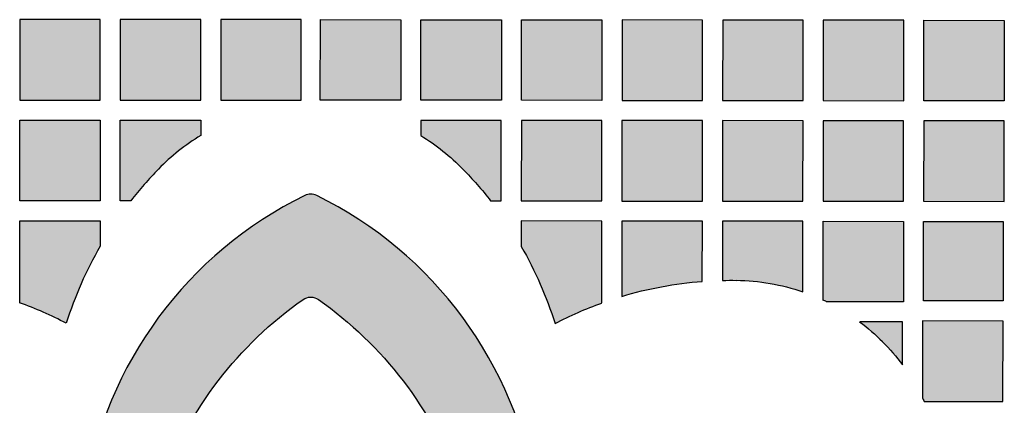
# Model space of a CAD drawing. Header units: millimetres. Extents: x -3873 to -97, y 912 to 4165.
# Tile 642 of 656: x -386 to -239, y 3995 to 4052. Entities that reach past the tile are written whole.
import ezdxf

# ---------------------------------------------------------------- set-up
doc = ezdxf.new("R2010")
doc.units = ezdxf.units.MM
doc.layers.add('pattern', color=7, linetype='Continuous', true_color=0x000000)

msp = doc.modelspace()

# ---------------------------------------------------------------- hatches: boundary and pattern name
at = {"layer": 'pattern'}
for points in [[(-374.24, 4040.18), (-374.24, 4052.18), (-386.24, 4052.18), (-386.24, 4040.18)], [(-371.24, 4040.18), (-359.24, 4040.18), (-359.24, 4052.18), (-371.24, 4052.18)], [(-344.24, 4040.18), (-344.24, 4052.18), (-356.24, 4052.18), (-356.24, 4040.18)], [(-341.41, 4040.18), (-341.4, 4052.18), (-329.4, 4052.16), (-329.41, 4040.16)], [(-314.41, 4040.15), (-326.41, 4040.16), (-326.4, 4052.16), (-314.4, 4052.15)], [(-311.41, 4040.15), (-311.4, 4052.15), (-299.4, 4052.13), (-299.41, 4040.14)], [(-296.4, 4052.13), (-296.41, 4040.13), (-284.41, 4040.12), (-284.4, 4052.12)], [(-281.4, 4052.12), (-281.41, 4040.12), (-269.41, 4040.11), (-269.4, 4052.11)], [(-266.41, 4040.1), (-254.41, 4040.09), (-254.4, 4052.09), (-266.4, 4052.1)], [(-251.41, 4040.09), (-251.4, 4052.09), (-239.4, 4052.08), (-239.41, 4040.08)], [(-374.24, 4025.18), (-386.24, 4025.18), (-386.24, 4037.18), (-374.24, 4037.18)], [(-359.24, 4034.9), (-360.09, 4034.37), (-360.92, 4033.81), (-361.74, 4033.22), (-362.54, 4032.6), (-363.32, 4031.96), (-364.08, 4031.3), (-364.81, 4030.61), (-365.53, 4029.9), (-366.61, 4028.76), (-367.66, 4027.59), (-368.67, 4026.4), (-369.66, 4025.18), (-371.24, 4025.18), (-371.24, 4037.18), (-359.24, 4037.18)], [(-326.42, 4034.89), (-325.57, 4034.35), (-324.74, 4033.79), (-323.92, 4033.2), (-323.12, 4032.58), (-322.34, 4031.94), (-321.58, 4031.28), (-320.85, 4030.59), (-320.14, 4029.88), (-319.06, 4028.74), (-318.01, 4027.57), (-316.99, 4026.37), (-316.01, 4025.15), (-314.43, 4025.15), (-314.42, 4037.15), (-326.42, 4037.16)], [(-311.43, 4025.15), (-299.43, 4025.14), (-299.42, 4037.13), (-311.42, 4037.15)], [(-296.42, 4037.13), (-296.43, 4025.13), (-284.43, 4025.12), (-284.42, 4037.12)], [(-281.42, 4037.12), (-281.43, 4025.12), (-269.43, 4025.11), (-269.42, 4037.11)], [(-266.42, 4037.1), (-266.43, 4025.1), (-254.43, 4025.09), (-254.42, 4037.09)], [(-251.42, 4037.09), (-251.43, 4025.09), (-239.43, 4025.08), (-239.42, 4037.08)], [(-341.69, 4010.43), (-340.81, 4009.8), (-339.94, 4009.15), (-339.08, 4008.49), (-338.23, 4007.8), (-337.4, 4007.1), (-336.57, 4006.38), (-335.76, 4005.65), (-334.96, 4004.89), (-334.17, 4004.12), (-333.4, 4003.34), (-332.64, 4002.54), (-331.89, 4001.72), (-331.16, 4000.89), (-330.45, 4000.04), (-329.75, 3999.18), (-329.07, 3998.31), (-328.41, 3997.43), (-327.77, 3996.53), (-327.14, 3995.62), (-326.53, 3994.7), (-325.94, 3993.76), (-325.36, 3992.82), (-324.81, 3991.87), (-324.27, 3990.91), (-323.76, 3989.94), (-323.26, 3988.96), (-322.79, 3987.97), (-322.33, 3986.98), (-321.89, 3985.98), (-321.48, 3984.97), (-321.08, 3983.96), (-320.7, 3982.95), (-320.44, 3982.18), (-320.19, 3981.41), (-319.97, 3980.63), (-319.76, 3979.83), (-319.57, 3979.03), (-319.41, 3978.22), (-319.26, 3977.4), (-319.14, 3976.58), (-319.03, 3975.75), (-318.95, 3974.92), (-318.89, 3974.08), (-318.85, 3973.24), (-318.84, 3972.4), (-318.85, 3971.56), (-318.88, 3970.72), (-318.93, 3969.88), (-319, 3969.04), (-319.1, 3968.2), (-319.22, 3967.37), (-319.36, 3966.54), (-319.53, 3965.72), (-319.71, 3964.9), (-319.92, 3964.09), (-320.15, 3963.28), (-320.39, 3962.49), (-320.66, 3961.7), (-320.95, 3960.93), (-321.25, 3960.16), (-321.58, 3959.41), (-321.92, 3958.67), (-322.28, 3957.94), (-322.66, 3957.23), (-322.67, 3957.21), (-322.68, 3957.19), (-322.68, 3957.18), (-322.69, 3957.16), (-322.7, 3957.14), (-322.71, 3957.12), (-322.71, 3957.11), (-322.72, 3957.09), (-322.73, 3957.07), (-322.73, 3957.05), (-322.74, 3957.03), (-322.74, 3957.01), (-322.75, 3956.99), (-322.75, 3956.97), (-322.76, 3956.95), (-322.76, 3956.93), (-322.77, 3956.91), (-322.77, 3956.89), (-322.77, 3956.87), (-322.77, 3956.85), (-322.78, 3956.83), (-322.78, 3956.81), (-322.78, 3956.79), (-322.78, 3956.77), (-322.78, 3956.75), (-322.78, 3956.73), (-322.78, 3956.71), (-322.78, 3956.69), (-322.78, 3956.67), (-322.77, 3956.65), (-322.77, 3956.63), (-322.77, 3956.61), (-322.77, 3956.59), (-322.76, 3956.57), (-322.76, 3956.55), (-322.75, 3956.53), (-322.75, 3956.51), (-322.74, 3956.49), (-322.74, 3956.47), (-322.73, 3956.45), (-322.73, 3956.43), (-322.72, 3956.41), (-322.71, 3956.39), (-322.7, 3956.37), (-322.7, 3956.35), (-322.69, 3956.33), (-322.68, 3956.31), (-322.67, 3956.29), (-322.66, 3956.28), (-322.65, 3956.26), (-322.64, 3956.24), (-322.63, 3956.23), (-322.62, 3956.21), (-322.61, 3956.19), (-322.6, 3956.18), (-322.59, 3956.16), (-322.57, 3956.14), (-322.56, 3956.13), (-322.55, 3956.11), (-322.54, 3956.1), (-322.53, 3956.08), (-322.51, 3956.07), (-322.5, 3956.06), (-322.49, 3956.04), (-318.94, 3952.49), (-318.92, 3952.47), (-318.91, 3952.46), (-318.89, 3952.44), (-318.87, 3952.42), (-318.85, 3952.41), (-318.83, 3952.39), (-318.81, 3952.38), (-318.78, 3952.36), (-318.76, 3952.35), (-318.74, 3952.34), (-318.72, 3952.32), (-318.69, 3952.31), (-318.67, 3952.3), (-318.65, 3952.29), (-318.62, 3952.28), (-318.6, 3952.27), (-318.57, 3952.26), (-318.55, 3952.25), (-318.53, 3952.24), (-318.5, 3952.23), (-318.47, 3952.23), (-318.45, 3952.22), (-318.42, 3952.22), (-318.4, 3952.21), (-318.37, 3952.21), (-318.35, 3952.2), (-318.32, 3952.2), (-318.3, 3952.2), (-318.27, 3952.2), (-318.25, 3952.2), (-318.22, 3952.2), (-318.2, 3952.2), (-318.17, 3952.2), (-318.14, 3952.2), (-318.12, 3952.2), (-318.09, 3952.21), (-318.07, 3952.21), (-318.04, 3952.22), (-318.02, 3952.22), (-317.99, 3952.23), (-317.97, 3952.23), (-317.94, 3952.24), (-317.92, 3952.25), (-317.89, 3952.26), (-317.87, 3952.27), (-317.85, 3952.28), (-317.82, 3952.29), (-317.8, 3952.3), (-317.77, 3952.31), (-317.75, 3952.32), (-317.73, 3952.34), (-317.71, 3952.35), (-317.68, 3952.36), (-317.66, 3952.38), (-317.64, 3952.39), (-317.62, 3952.41), (-317.6, 3952.42), (-317.58, 3952.44), (-317.56, 3952.46), (-317.54, 3952.48), (-317.52, 3952.49), (-317.51, 3952.51), (-317.49, 3952.53), (-317.47, 3952.55), (-316.87, 3953.28), (-316.28, 3954.02), (-315.71, 3954.79), (-315.16, 3955.57), (-314.62, 3956.37), (-314.11, 3957.19), (-313.61, 3958.03), (-313.14, 3958.88), (-312.69, 3959.75), (-312.26, 3960.63), (-311.85, 3961.52), (-311.47, 3962.43), (-311.11, 3963.35), (-310.78, 3964.28), (-310.47, 3965.22), (-310.19, 3966.16), (-309.94, 3967.12), (-309.71, 3968.08), (-309.5, 3969.04), (-309.33, 3970.01), (-309.18, 3970.98), (-309.05, 3971.96), (-308.96, 3972.93), (-308.89, 3973.91), (-308.84, 3974.88), (-308.83, 3975.85), (-308.84, 3976.82), (-308.87, 3977.78), (-308.93, 3978.74), (-309.02, 3979.69), (-309.13, 3980.64), (-309.26, 3981.57), (-309.55, 3983.28), (-309.89, 3984.98), (-310.29, 3986.69), (-310.74, 3988.39), (-311.24, 3990.09), (-311.79, 3991.78), (-312.4, 3993.46), (-313.06, 3995.13), (-313.77, 3996.78), (-314.54, 3998.42), (-315.35, 4000.04), (-316.22, 4001.64), (-317.14, 4003.21), (-318.1, 4004.75), (-319.11, 4006.27), (-320.17, 4007.76), (-321.28, 4009.21), (-322.43, 4010.63), (-323.62, 4012.01), (-324.85, 4013.35), (-326.11, 4014.65), (-327.42, 4015.91), (-328.76, 4017.13), (-330.12, 4018.3), (-331.52, 4019.42), (-332.95, 4020.5), (-334.4, 4021.53), (-335.87, 4022.51), (-337.37, 4023.45), (-338.88, 4024.33), (-340.41, 4025.16), (-341.95, 4025.95), (-342, 4025.97), (-342.05, 4025.99), (-342.1, 4026.01), (-342.16, 4026.03), (-342.21, 4026.05), (-342.27, 4026.07), (-342.32, 4026.09), (-342.38, 4026.1), (-342.43, 4026.11), (-342.49, 4026.12), (-342.55, 4026.13), (-342.6, 4026.14), (-342.66, 4026.14), (-342.72, 4026.15), (-342.78, 4026.15), (-342.83, 4026.15), (-342.89, 4026.15), (-342.95, 4026.15), (-343, 4026.14), (-343.06, 4026.14), (-343.12, 4026.13), (-343.18, 4026.12), (-343.23, 4026.11), (-343.29, 4026.1), (-343.34, 4026.09), (-343.4, 4026.07), (-343.46, 4026.05), (-343.51, 4026.04), (-343.56, 4026.02), (-343.62, 4025.99), (-343.67, 4025.97), (-343.72, 4025.95), (-345.26, 4025.16), (-346.79, 4024.33), (-348.3, 4023.45), (-349.8, 4022.52), (-351.27, 4021.54), (-352.72, 4020.51), (-354.15, 4019.43), (-355.55, 4018.31), (-356.92, 4017.14), (-358.26, 4015.93), (-359.56, 4014.67), (-360.83, 4013.37), (-362.06, 4012.03), (-363.25, 4010.65), (-364.4, 4009.23), (-365.51, 4007.78), (-366.57, 4006.29), (-367.59, 4004.78), (-368.55, 4003.23), (-369.47, 4001.66), (-370.34, 4000.07), (-371.16, 3998.45), (-371.92, 3996.81), (-372.64, 3995.16), (-373.3, 3993.49), (-373.91, 3991.81), (-374.46, 3990.12), (-374.97, 3988.42), (-375.41, 3986.72), (-375.81, 3985.01), (-376.16, 3983.31), (-376.45, 3981.6), (-376.58, 3980.67), (-376.69, 3979.72), (-376.78, 3978.77), (-376.84, 3977.82), (-376.88, 3976.85), (-376.89, 3975.89), (-376.87, 3974.91), (-376.83, 3973.94), (-376.76, 3972.97), (-376.67, 3971.99), (-376.54, 3971.02), (-376.39, 3970.04), (-376.22, 3969.07), (-376.02, 3968.11), (-375.79, 3967.15), (-375.53, 3966.19), (-375.25, 3965.25), (-374.94, 3964.31), (-374.61, 3963.38), (-374.26, 3962.46), (-373.87, 3961.55), (-373.47, 3960.66), (-373.04, 3959.78), (-372.59, 3958.91), (-372.12, 3958.06), (-371.62, 3957.22), (-371.11, 3956.4), (-370.58, 3955.6), (-370.02, 3954.81), (-369.45, 3954.05), (-368.87, 3953.3), (-368.26, 3952.57), (-368.25, 3952.55), (-368.23, 3952.54), (-368.21, 3952.52), (-368.19, 3952.5), (-368.17, 3952.48), (-368.16, 3952.46), (-368.14, 3952.45), (-368.12, 3952.43), (-368.09, 3952.42), (-368.07, 3952.4), (-368.05, 3952.39), (-368.03, 3952.37), (-368.01, 3952.36), (-367.99, 3952.35), (-367.96, 3952.33), (-367.94, 3952.32), (-367.92, 3952.31), (-367.89, 3952.3), (-367.87, 3952.29), (-367.84, 3952.28), (-367.82, 3952.27), (-367.79, 3952.26), (-367.77, 3952.26), (-367.74, 3952.25), (-367.72, 3952.25), (-367.69, 3952.24), (-367.67, 3952.24), (-367.64, 3952.23), (-367.62, 3952.23), (-367.59, 3952.23), (-367.57, 3952.22), (-367.54, 3952.22), (-367.52, 3952.22), (-367.49, 3952.22), (-367.47, 3952.22), (-367.44, 3952.22), (-367.41, 3952.23), (-367.39, 3952.23), (-367.36, 3952.23), (-367.34, 3952.23), (-367.31, 3952.24), (-367.29, 3952.24), (-367.26, 3952.25), (-367.24, 3952.26), (-367.21, 3952.26), (-367.19, 3952.27), (-367.16, 3952.28), (-367.14, 3952.29), (-367.11, 3952.3), (-367.09, 3952.31), (-367.07, 3952.32), (-367.04, 3952.33), (-367.02, 3952.35), (-367, 3952.36), (-366.97, 3952.37), (-366.95, 3952.39), (-366.93, 3952.4), (-366.91, 3952.42), (-366.89, 3952.43), (-366.87, 3952.45), (-366.85, 3952.46), (-366.83, 3952.48), (-366.81, 3952.5), (-366.79, 3952.51), (-363.25, 3956.06), (-363.23, 3956.08), (-363.22, 3956.09), (-363.21, 3956.1), (-363.19, 3956.12), (-363.18, 3956.13), (-363.17, 3956.15), (-363.16, 3956.16), (-363.15, 3956.18), (-363.14, 3956.19), (-363.12, 3956.21), (-363.11, 3956.23), (-363.1, 3956.24), (-363.09, 3956.26), (-363.08, 3956.28), (-363.07, 3956.3), (-363.06, 3956.31), (-363.05, 3956.33), (-363.05, 3956.35), (-363.04, 3956.37), (-363.03, 3956.39), (-363.02, 3956.41), (-363.01, 3956.43), (-363.01, 3956.45), (-363, 3956.46), (-362.99, 3956.48), (-362.99, 3956.5), (-362.98, 3956.52), (-362.98, 3956.54), (-362.97, 3956.56), (-362.97, 3956.59), (-362.97, 3956.61), (-362.96, 3956.63), (-362.96, 3956.65), (-362.96, 3956.67), (-362.96, 3956.69), (-362.95, 3956.71), (-362.95, 3956.73), (-362.95, 3956.75), (-362.95, 3956.77), (-362.95, 3956.79), (-362.95, 3956.81), (-362.95, 3956.83), (-362.96, 3956.85), (-362.96, 3956.87), (-362.96, 3956.89), (-362.96, 3956.91), (-362.97, 3956.93), (-362.97, 3956.95), (-362.97, 3956.97), (-362.98, 3956.99), (-362.98, 3957.01), (-362.99, 3957.03), (-362.99, 3957.05), (-363, 3957.07), (-363.01, 3957.09), (-363.01, 3957.11), (-363.02, 3957.13), (-363.03, 3957.14), (-363.03, 3957.16), (-363.04, 3957.18), (-363.05, 3957.2), (-363.06, 3957.21), (-363.06, 3957.23), (-363.07, 3957.25), (-363.45, 3957.96), (-363.81, 3958.69), (-364.15, 3959.43), (-364.47, 3960.19), (-364.78, 3960.95), (-365.07, 3961.73), (-365.33, 3962.51), (-365.58, 3963.31), (-365.81, 3964.11), (-366.01, 3964.92), (-366.2, 3965.74), (-366.36, 3966.56), (-366.5, 3967.39), (-366.62, 3968.22), (-366.72, 3969.06), (-366.79, 3969.9), (-366.84, 3970.74), (-366.87, 3971.58), (-366.88, 3972.43), (-366.86, 3973.27), (-366.82, 3974.11), (-366.76, 3974.94), (-366.68, 3975.78), (-366.58, 3976.6), (-366.45, 3977.43), (-366.31, 3978.24), (-366.14, 3979.05), (-365.95, 3979.85), (-365.74, 3980.65), (-365.52, 3981.43), (-365.27, 3982.21), (-365, 3982.97), (-364.63, 3983.98), (-364.23, 3984.99), (-363.81, 3986), (-363.37, 3987), (-362.92, 3987.99), (-362.44, 3988.98), (-361.94, 3989.95), (-361.43, 3990.92), (-360.89, 3991.88), (-360.33, 3992.84), (-359.76, 3993.78), (-359.17, 3994.71), (-358.56, 3995.63), (-357.93, 3996.54), (-357.28, 3997.44), (-356.62, 3998.32), (-355.94, 3999.2), (-355.24, 4000.06), (-354.53, 4000.9), (-353.8, 4001.73), (-353.05, 4002.55), (-352.29, 4003.35), (-351.52, 4004.13), (-350.73, 4004.9), (-349.93, 4005.65), (-349.12, 4006.39), (-348.29, 4007.11), (-347.45, 4007.81), (-346.6, 4008.49), (-345.74, 4009.16), (-344.87, 4009.8), (-343.99, 4010.43), (-343.96, 4010.45), (-343.93, 4010.47), (-343.89, 4010.5), (-343.86, 4010.51), (-343.83, 4010.53), (-343.8, 4010.55), (-343.76, 4010.57), (-343.73, 4010.59), (-343.69, 4010.6), (-343.66, 4010.62), (-343.62, 4010.64), (-343.59, 4010.65), (-343.55, 4010.66), (-343.52, 4010.68), (-343.48, 4010.69), (-343.44, 4010.7), (-343.41, 4010.71), (-343.37, 4010.72), (-343.33, 4010.73), (-343.29, 4010.74), (-343.26, 4010.75), (-343.22, 4010.76), (-343.18, 4010.77), (-343.14, 4010.77), (-343.11, 4010.78), (-343.07, 4010.78), (-343.03, 4010.79), (-342.99, 4010.79), (-342.95, 4010.79), (-342.92, 4010.79), (-342.88, 4010.79), (-342.84, 4010.79), (-342.8, 4010.79), (-342.76, 4010.79), (-342.73, 4010.79), (-342.69, 4010.79), (-342.65, 4010.79), (-342.61, 4010.78), (-342.58, 4010.78), (-342.54, 4010.77), (-342.5, 4010.77), (-342.46, 4010.76), (-342.42, 4010.75), (-342.39, 4010.74), (-342.35, 4010.73), (-342.31, 4010.72), (-342.28, 4010.71), (-342.24, 4010.7), (-342.2, 4010.69), (-342.17, 4010.68), (-342.13, 4010.66), (-342.09, 4010.65), (-342.06, 4010.63), (-342.02, 4010.62), (-341.99, 4010.6), (-341.95, 4010.59), (-341.92, 4010.57), (-341.89, 4010.55), (-341.85, 4010.53), (-341.82, 4010.51), (-341.79, 4010.49), (-341.75, 4010.47), (-341.72, 4010.45)], [(-374.24, 4018.38), (-375, 4017.01), (-375.73, 4015.62), (-376.42, 4014.21), (-377.07, 4012.78), (-377.69, 4011.33), (-378.26, 4009.87), (-378.79, 4008.39), (-379.28, 4006.91), (-380.98, 4007.75), (-382.71, 4008.55), (-384.46, 4009.28), (-386.24, 4009.96), (-386.24, 4022.18), (-374.24, 4022.18)], [(-311.44, 4018.35), (-310.67, 4016.98), (-309.95, 4015.59), (-309.26, 4014.18), (-308.61, 4012.75), (-307.99, 4011.3), (-307.42, 4009.84), (-306.89, 4008.36), (-306.4, 4006.87), (-304.7, 4007.72), (-302.97, 4008.51), (-301.22, 4009.24), (-299.44, 4009.92), (-299.43, 4022.13), (-311.43, 4022.15)], [(-296.44, 4010.91), (-294.97, 4011.33), (-293.49, 4011.71), (-292, 4012.04), (-290.5, 4012.35), (-288.99, 4012.6), (-287.48, 4012.82), (-285.96, 4013), (-284.44, 4013.14), (-284.43, 4022.12), (-296.43, 4022.13)], [(-281.44, 4013.29), (-280.4, 4013.31), (-279.37, 4013.31), (-278.74, 4013.29), (-278.11, 4013.27), (-277.48, 4013.23), (-276.85, 4013.17), (-276.22, 4013.11), (-275.59, 4013.03), (-274.96, 4012.94), (-274.33, 4012.84), (-273.71, 4012.72), (-273.09, 4012.6), (-272.47, 4012.46), (-271.86, 4012.3), (-271.25, 4012.14), (-270.64, 4011.96), (-270.04, 4011.77), (-269.44, 4011.57), (-269.43, 4022.11), (-281.43, 4022.12)], [(-266.44, 4010.36), (-266.43, 4022.1), (-254.43, 4022.09), (-254.44, 4010.09), (-265.91, 4010.1)], [(-251.44, 4010.24), (-251.43, 4022.09), (-239.58, 4022.08), (-239.59, 4010.22)], [(-251.35, 3995.24), (-239.6, 3995.22), (-239.59, 4007.22), (-251.59, 4007.24), (-251.6, 3995.77)], [(-260.97, 4007.1), (-260.52, 4006.76), (-260.08, 4006.41), (-259.64, 4006.05), (-259.21, 4005.68), (-258.78, 4005.31), (-258.36, 4004.93), (-257.95, 4004.54), (-257.55, 4004.14), (-257.15, 4003.74), (-256.76, 4003.33), (-256.38, 4002.91), (-256.01, 4002.48), (-255.65, 4002.05), (-255.29, 4001.61), (-254.94, 4001.16), (-254.6, 4000.71), (-254.59, 4007.09)]]:
    msp.add_hatch(color=256, dxfattribs=at).paths.add_polyline_path(points, flags=0)

# ---------------------------------------------------------------- linework, layer by layer
for points in [[(-374.24, 4040.18), (-374.24, 4052.18), (-386.24, 4052.18), (-386.24, 4040.18)], [(-371.24, 4040.18), (-359.24, 4040.18), (-359.24, 4052.18), (-371.24, 4052.18)], [(-344.24, 4040.18), (-344.24, 4052.18), (-356.24, 4052.18), (-356.24, 4040.18)], [(-341.41, 4040.18), (-341.4, 4052.18), (-329.4, 4052.16), (-329.41, 4040.16)], [(-314.41, 4040.15), (-326.41, 4040.16), (-326.4, 4052.16), (-314.4, 4052.15)], [(-311.41, 4040.15), (-311.4, 4052.15), (-299.4, 4052.13), (-299.41, 4040.14)], [(-296.4, 4052.13), (-296.41, 4040.13), (-284.41, 4040.12), (-284.4, 4052.12)], [(-281.4, 4052.12), (-281.41, 4040.12), (-269.41, 4040.11), (-269.4, 4052.11)], [(-266.41, 4040.1), (-254.41, 4040.09), (-254.4, 4052.09), (-266.4, 4052.1)], [(-251.41, 4040.09), (-251.4, 4052.09), (-239.4, 4052.08), (-239.41, 4040.08)], [(-374.24, 4025.18), (-386.24, 4025.18), (-386.24, 4037.18), (-374.24, 4037.18)], [(-311.43, 4025.15), (-299.43, 4025.14), (-299.42, 4037.13), (-311.42, 4037.15)], [(-296.42, 4037.13), (-296.43, 4025.13), (-284.43, 4025.12), (-284.42, 4037.12)], [(-281.42, 4037.12), (-281.43, 4025.12), (-269.43, 4025.11), (-269.42, 4037.11)], [(-266.42, 4037.1), (-266.43, 4025.1), (-254.43, 4025.09), (-254.42, 4037.09)], [(-251.42, 4037.09), (-251.43, 4025.09), (-239.43, 4025.08), (-239.42, 4037.08)], [(-251.44, 4010.24), (-251.43, 4022.09), (-239.58, 4022.08), (-239.59, 4010.22)]]:
    msp.add_lwpolyline(points, close=True, dxfattribs=at)
for points in [[(-369.66, 4025.18), (-371.24, 4025.18), (-371.24, 4037.18), (-359.24, 4037.18), (-359.24, 4034.9)], [(-316.01, 4025.15), (-314.43, 4025.15), (-314.42, 4037.15), (-326.42, 4037.16), (-326.42, 4034.89)], [(-386.24, 4009.96), (-386.24, 4022.18), (-374.24, 4022.18), (-374.24, 4018.38)], [(-299.44, 4009.92), (-299.43, 4022.13), (-311.43, 4022.15), (-311.44, 4018.35)], [(-284.44, 4013.14), (-284.43, 4022.12), (-296.43, 4022.13), (-296.44, 4010.91)], [(-269.44, 4011.57), (-269.43, 4022.11), (-281.43, 4022.12), (-281.44, 4013.29)], [(-266.44, 4010.36), (-266.43, 4022.1), (-254.43, 4022.09), (-254.44, 4010.09), (-265.91, 4010.1)], [(-251.35, 3995.24), (-239.6, 3995.22), (-239.59, 4007.22), (-251.59, 4007.24), (-251.6, 3995.77)], [(-254.6, 4000.71), (-254.59, 4007.09), (-260.97, 4007.1)]]:
    msp.add_lwpolyline(points, dxfattribs=at)
for centre, radius, start, end in [((-342.64, 4007.59), 31.96, 121.2855, 135.7279), ((-324.07, 3989.48), 57.9, 135.7279, 141.9407), ((-317.49, 3972.33), 59.69, 116.0739, 171.0642), ((-342.84, 4024.15), 2, 89.7591, 116.0739), ((-342.83, 4024.15), 2, 63.8715, 90.1863), ((-368.23, 3972.36), 59.69, 8.8812, 63.8714), ((-324.07, 3989.48), 57.9, 150.0548, 162.487), ((-279.74, 3981.85), 31.46, 63.9141, 64.9976), ((-405.69, 3956.21), 57.15, 62.4867, 70.1056)]:
    msp.add_arc(centre, radius, start, end, dxfattribs=at)
at = {"layer": 'pattern', "extrusion": (0, 0, -1)}
for centre, radius, start, end in [((343.04, 4007.59), 31.96, 121.3401, 135.7825), ((361.63, 3989.5), 57.9, 135.7825, 141.9953), ((361.64, 3989.5), 57.9, 150.1094, 162.5416), ((280.05, 3956.15), 57.16, 73.3285, 85.5902), ((280.05, 3956.15), 57.15, 88.6021, 90.6807), ((279.74, 3981.85), 31.46, 90.6807, 109.1068), ((311.12, 3963.51), 57.29, 19.8573, 54.9905), ((342.84, 4008.79), 2, 54.9905, 90.0313), ((342.84, 4008.79), 2, 90.0233, 125.0641), ((374.6, 3963.54), 57.29, 125.0641, 160.1973), ((280.05, 3956.15), 57.15, 62.5413, 70.1602), ((279.74, 3981.85), 31.46, 126.6179, 134.8657), ((279.89, 3981.99), 31.46, 135.2436, 143.4914), ((279.89, 3981.99), 31.46, 154.0233, 155.1068)]:
    msp.add_arc(centre, radius, start, end, dxfattribs=at)

doc.saveas('drawing.dxf')
